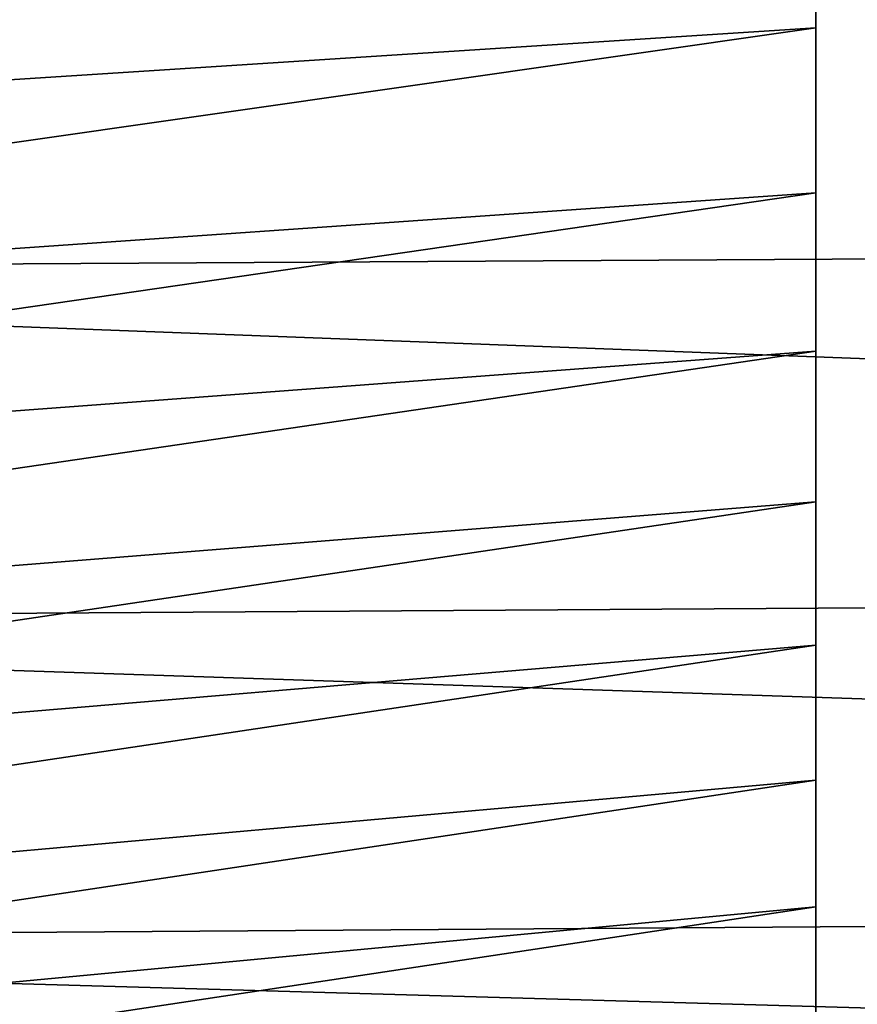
# Model space of a CAD drawing. Header units: millimetres. Extents: x -128 to 173, y -40 to 30.
# Tile 323 of 353: x 138.03 to 142.4, y -17.3 to -12.15. Entities that reach past the tile are written whole.
import ezdxf

# ---------------------------------------------------------------- set-up
doc = ezdxf.new("R2010")
doc.units = ezdxf.units.MM
doc.header["$LTSCALE"] = 56.728605
for name, color, linetype in [('254', 7, 'CONTINUOUS'), ('256', 7, 'CONTINUOUS'), ('286', 7, 'CONTINUOUS')]:
    doc.layers.add(name, color=color, linetype=linetype)

msp = doc.modelspace()

# ---------------------------------------------------------------- linework, layer by layer
at = {"layer": '254', "color": 7, "linetype": 'CONTINUOUS'}
for points in [[(171.8356, -11.2938, -19.6191), (171.8356, -13.2346, -18.3658), (130.5017, -11.5007, -19.9161), (171.8356, -11.2938, -19.6191)], [(171.8356, -13.2346, 18.3658), (171.8356, -11.2938, 19.6191), (130.5017, -11.5007, 19.9161), (171.8356, -13.2346, 18.3658)], [(130.5017, -11.5007, -19.9161), (171.8356, -13.2346, -18.3658), (130.5017, -13.472, -18.6393), (130.5017, -11.5007, -19.9161)], [(130.5017, -13.472, 18.6393), (171.8356, -13.2346, 18.3658), (130.5017, -11.5007, 19.9161), (130.5017, -13.472, 18.6393)], [(171.8356, -13.2346, -18.3658), (171.8356, -15.0377, -16.9212), (130.5017, -13.472, -18.6393), (171.8356, -13.2346, -18.3658)], [(171.8356, -15.0377, 16.9212), (171.8356, -13.2346, 18.3658), (130.5017, -13.472, 18.6393), (171.8356, -15.0377, 16.9212)], [(130.5017, -13.472, -18.6393), (171.8356, -15.0377, -16.9212), (130.5017, -15.3028, -17.168), (130.5017, -13.472, -18.6393)], [(130.5017, -15.3028, 17.168), (171.8356, -15.0377, 16.9212), (130.5017, -13.472, 18.6393), (130.5017, -15.3028, 17.168)], [(171.8356, -15.0377, -16.9212), (171.8356, -16.6841, -15.3003), (130.5017, -15.3028, -17.168), (171.8356, -15.0377, -16.9212)], [(171.8356, -16.6841, 15.3003), (171.8356, -15.0377, 16.9212), (130.5017, -15.3028, 17.168), (171.8356, -16.6841, 15.3003)], [(130.5017, -15.3028, -17.168), (171.8356, -16.6841, -15.3003), (130.5017, -16.974, -15.5178), (130.5017, -15.3028, -17.168)], [(130.5017, -16.974, 15.5178), (171.8356, -16.6841, 15.3003), (130.5017, -15.3028, 17.168), (130.5017, -16.974, 15.5178)], [(171.8356, -16.6841, -15.3003), (171.8356, -18.1567, -13.5201), (130.5017, -16.974, -15.5178), (171.8356, -16.6841, -15.3003)], [(171.8356, -18.1567, 13.5201), (171.8356, -16.6841, 15.3003), (130.5017, -16.974, 15.5178), (171.8356, -18.1567, 13.5201)], [(130.5017, -16.974, -15.5178), (171.8356, -18.1567, -13.5201), (130.5017, -18.4682, -13.7056), (130.5017, -16.974, -15.5178)], [(130.5017, -18.4682, 13.7056), (171.8356, -18.1567, 13.5201), (130.5017, -16.974, 15.5178), (130.5017, -18.4682, 13.7056)]]:
    msp.add_3dface(points, dxfattribs=at)
at = {"layer": '256', "color": 7, "linetype": 'CONTINUOUS'}
for points in [[(142.1846, -12.1963, -16.7873), (142.1846, -11.3015, -17.4023), (130.4722, -12.9519, -18.2711), (142.1846, -12.1963, -16.7873)], [(130.4722, -12.9519, -18.2711), (142.1846, -11.3015, -17.4023), (130.4722, -11.9963, -18.9122), (130.4722, -12.9519, -18.2711)], [(142.1846, -11.3015, 17.4023), (142.1846, -12.1963, 16.7873), (130.4722, -12.9519, 18.2711), (142.1846, -11.3015, 17.4023)], [(130.4722, -11.9963, 18.9122), (142.1846, -11.3015, 17.4023), (130.4722, -12.9519, 18.2711), (130.4722, -11.9963, 18.9122)], [(142.1846, -13.0585, -16.1257), (142.1846, -12.1963, -16.7873), (130.4722, -13.8733, -17.5817), (142.1846, -13.0585, -16.1257)], [(130.4722, -13.8733, -17.5817), (142.1846, -12.1963, -16.7873), (130.4722, -12.9519, -18.2711), (130.4722, -13.8733, -17.5817)], [(142.1846, -12.1963, 16.7873), (142.1846, -13.0585, 16.1257), (130.4722, -13.8733, 17.5817), (142.1846, -12.1963, 16.7873)], [(130.4722, -12.9519, 18.2711), (142.1846, -12.1963, 16.7873), (130.4722, -13.8733, 17.5817), (130.4722, -12.9519, 18.2711)], [(142.1846, -13.8846, -15.4201), (142.1846, -13.0585, -16.1257), (130.4722, -14.7581, -16.8458), (142.1846, -13.8846, -15.4201)], [(130.4722, -14.7581, -16.8458), (142.1846, -13.0585, -16.1257), (130.4722, -13.8733, -17.5817), (130.4722, -14.7581, -16.8458)], [(142.1846, -13.0585, 16.1257), (142.1846, -13.8846, 15.4201), (130.4722, -14.7581, 16.8458), (142.1846, -13.0585, 16.1257)], [(130.4722, -13.8733, 17.5817), (142.1846, -13.0585, 16.1257), (130.4722, -14.7581, 16.8458), (130.4722, -13.8733, 17.5817)], [(142.1846, -14.6723, -14.6726), (142.1846, -13.8846, -15.4201), (130.4722, -15.6039, -16.0655), (142.1846, -14.6723, -14.6726)], [(130.4722, -15.6039, -16.0655), (142.1846, -13.8846, -15.4201), (130.4722, -14.7581, -16.8458), (130.4722, -15.6039, -16.0655)], [(142.1846, -13.8846, 15.4201), (142.1846, -14.6723, 14.6726), (130.4722, -15.6039, 16.0655), (142.1846, -13.8846, 15.4201)], [(130.4722, -14.7581, 16.8458), (142.1846, -13.8846, 15.4201), (130.4722, -15.6039, 16.0655), (130.4722, -14.7581, 16.8458)], [(142.1846, -15.4204, -13.8843), (142.1846, -14.6723, -14.6726), (130.4722, -16.4086, -15.2428), (142.1846, -15.4204, -13.8843)], [(130.4722, -16.4086, -15.2428), (142.1846, -14.6723, -14.6726), (130.4722, -15.6039, -16.0655), (130.4722, -16.4086, -15.2428)], [(142.1846, -14.6723, 14.6726), (142.1846, -15.4204, 13.8843), (130.4722, -16.4086, 15.2428), (142.1846, -14.6723, 14.6726)], [(130.4722, -15.6039, 16.0655), (142.1846, -14.6723, 14.6726), (130.4722, -16.4086, 15.2428), (130.4722, -15.6039, 16.0655)], [(142.1846, -16.1259, -13.0583), (142.1846, -15.4204, -13.8843), (130.4722, -17.1699, -14.3799), (142.1846, -16.1259, -13.0583)], [(130.4722, -17.1699, -14.3799), (142.1846, -15.4204, -13.8843), (130.4722, -16.4086, -15.2428), (130.4722, -17.1699, -14.3799)], [(142.1846, -15.4204, 13.8843), (142.1846, -16.1259, 13.0583), (130.4722, -17.1699, 14.3799), (142.1846, -15.4204, 13.8843)], [(130.4722, -16.4086, 15.2428), (142.1846, -15.4204, 13.8843), (130.4722, -17.1699, 14.3799), (130.4722, -16.4086, 15.2428)], [(142.1846, -16.787, -12.1967), (142.1846, -16.1259, -13.0583), (130.4722, -17.8858, -13.4789), (142.1846, -16.787, -12.1967)], [(130.4722, -17.8858, -13.4789), (142.1846, -16.1259, -13.0583), (130.4722, -17.1699, -14.3799), (130.4722, -17.8858, -13.4789)], [(142.1846, -16.1259, 13.0583), (142.1846, -16.787, 12.1967), (130.4722, -17.8858, 13.4789), (142.1846, -16.1259, 13.0583)], [(130.4722, -17.1699, 14.3799), (142.1846, -16.1259, 13.0583), (130.4722, -17.8858, 13.4789), (130.4722, -17.1699, 14.3799)], [(142.1846, -17.4025, -11.3011), (142.1846, -16.787, -12.1967), (130.4722, -18.5546, -12.5424), (142.1846, -17.4025, -11.3011)], [(130.4722, -18.5546, -12.5424), (142.1846, -16.787, -12.1967), (130.4722, -17.8858, -13.4789), (130.4722, -18.5546, -12.5424)], [(142.1846, -16.787, 12.1967), (142.1846, -17.4025, 11.3011), (130.4722, -18.5546, 12.5424), (142.1846, -16.787, 12.1967)], [(130.4722, -17.8858, 13.4789), (142.1846, -16.787, 12.1967), (130.4722, -18.5546, 12.5424), (130.4722, -17.8858, 13.4789)]]:
    msp.add_3dface(points, dxfattribs=at)
at = {"layer": '286', "color": 7, "linetype": 'CONTINUOUS'}
for points in [[(142.1846, -11.3015, -17.4023), (142.1846, -12.1963, -16.7873), (142.1846, -11.3015, 17.4023), (142.1846, -11.3015, -17.4023)], [(142.1846, -12.1963, -16.7873), (142.1846, -12.1963, 16.7873), (142.1846, -11.3015, 17.4023), (142.1846, -12.1963, -16.7873)], [(142.1846, -12.1963, -16.7873), (142.1846, -13.0585, -16.1257), (142.1846, -12.1963, 16.7873), (142.1846, -12.1963, -16.7873)], [(142.1846, -13.0585, -16.1257), (142.1846, -13.0585, 16.1257), (142.1846, -12.1963, 16.7873), (142.1846, -13.0585, -16.1257)], [(142.1846, -13.0585, -16.1257), (142.1846, -13.8846, -15.4201), (142.1846, -13.0585, 16.1257), (142.1846, -13.0585, -16.1257)], [(142.1846, -13.8846, -15.4201), (142.1846, -13.8846, 15.4201), (142.1846, -13.0585, 16.1257), (142.1846, -13.8846, -15.4201)], [(142.1846, -13.8846, -15.4201), (142.1846, -14.6723, -14.6726), (142.1846, -13.8846, 15.4201), (142.1846, -13.8846, -15.4201)], [(142.1846, -14.6723, -14.6726), (142.1846, -14.6723, 14.6726), (142.1846, -13.8846, 15.4201), (142.1846, -14.6723, -14.6726)], [(142.1846, -14.6723, -14.6726), (142.1846, -15.4204, -13.8843), (142.1846, -14.6723, 14.6726), (142.1846, -14.6723, -14.6726)], [(142.1846, -15.4204, -13.8843), (142.1846, -15.4204, 13.8843), (142.1846, -14.6723, 14.6726), (142.1846, -15.4204, -13.8843)], [(142.1846, -15.4204, -13.8843), (142.1846, -16.1259, -13.0583), (142.1846, -15.4204, 13.8843), (142.1846, -15.4204, -13.8843)], [(142.1846, -16.1259, -13.0583), (142.1846, -16.1259, 13.0583), (142.1846, -15.4204, 13.8843), (142.1846, -16.1259, -13.0583)], [(142.1846, -16.1259, -13.0583), (142.1846, -16.787, -12.1967), (142.1846, -16.1259, 13.0583), (142.1846, -16.1259, -13.0583)], [(142.1846, -16.787, -12.1967), (142.1846, -16.787, 12.1967), (142.1846, -16.1259, 13.0583), (142.1846, -16.787, -12.1967)], [(142.1846, -16.787, -12.1967), (142.1846, -17.4025, -11.3011), (142.1846, -16.787, 12.1967), (142.1846, -16.787, -12.1967)], [(142.1846, -17.4025, -11.3011), (142.1846, -17.4025, 11.3011), (142.1846, -16.787, 12.1967), (142.1846, -17.4025, -11.3011)]]:
    msp.add_3dface(points, dxfattribs=at)

doc.saveas('drawing.dxf')
